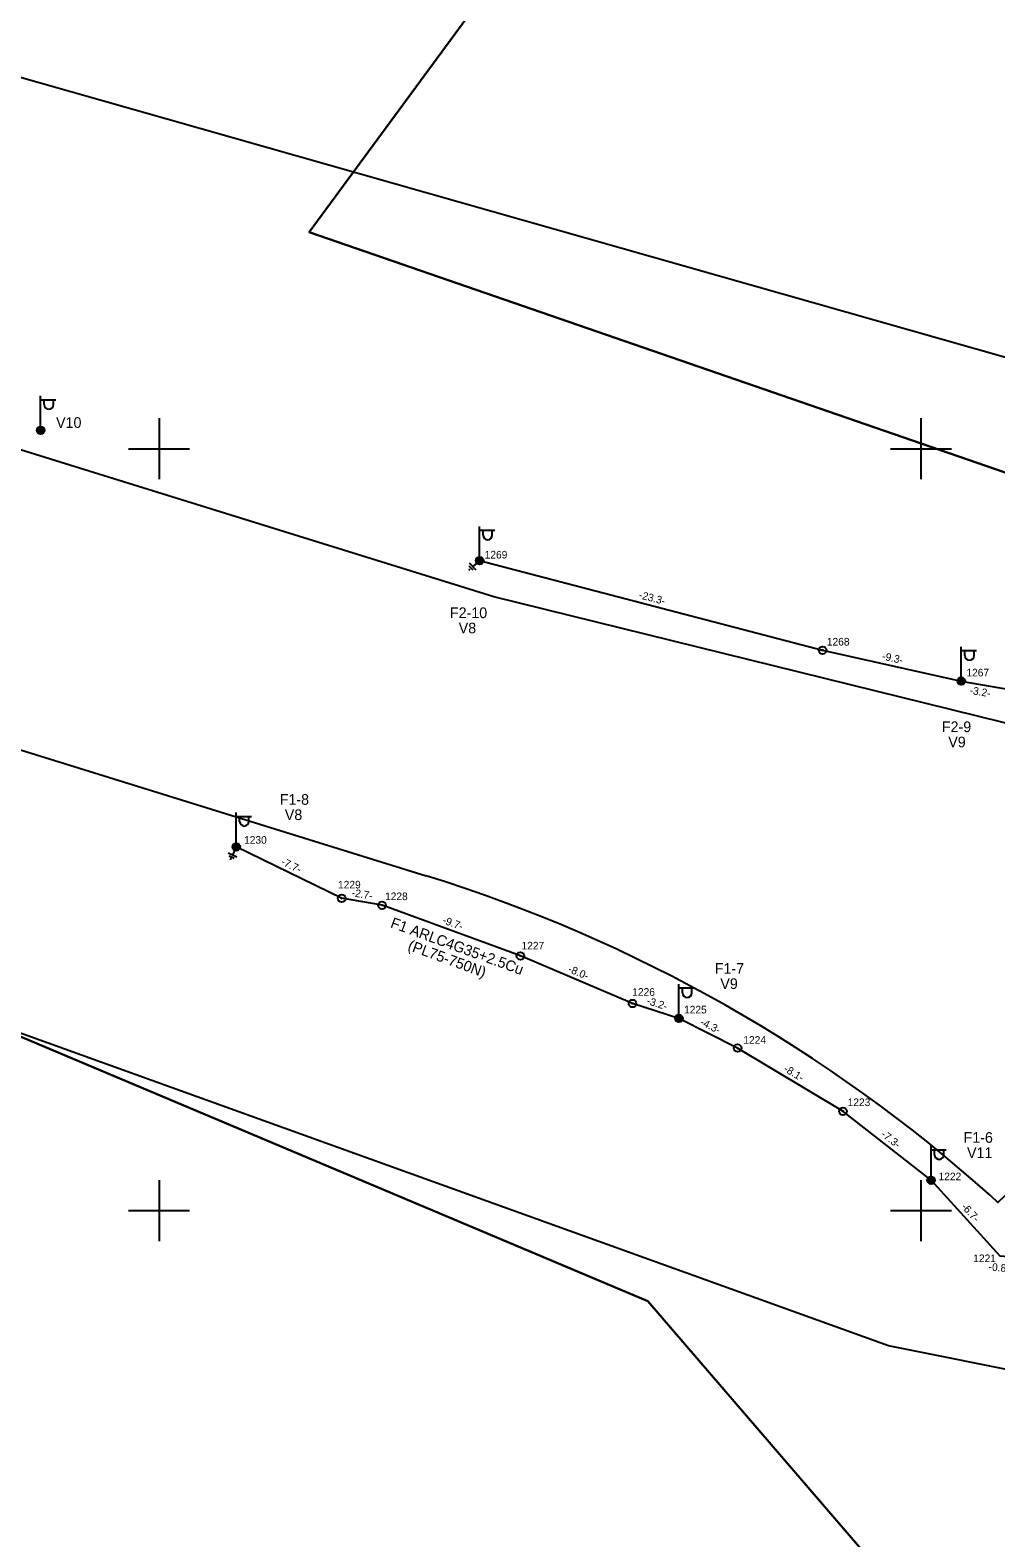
# Model space of a CAD drawing. Extents: x 528816 to 533196, y 6574767 to 6575847.
# Drawn here: x 532791.5 to 532854.9, y 6575078.5 to 6575177.5 of the extents above; entities that cross this region are included whole.
import ezdxf

# ---------------------------------------------------------------- set-up
doc = ezdxf.new("R2010")
doc.units = 0
for name, color, linetype in [('JOONSIDE', 7, 'Continuous'), ('KOORDPUNKT', 7, 'Continuous'), ('MOOTPIIR', 7, 'Continuous'), ('MPKAABEL', 7, 'Continuous'), ('PIIR', 7, 'Continuous'), ('POST', 7, 'Continuous'), ('TEE', 7, 'Continuous'), ('VORK', 7, 'Continuous')]:
    doc.layers.add(name, color=color, linetype=linetype)

msp = doc.modelspace()

# ---------------------------------------------------------------- linework, layer by layer
at = {"layer": 'KOORDPUNKT'}
for centre, radius in [((532821.032, 6575142.656), 0.25), ((532821.032, 6575142.656), 0.025), ((532821.032, 6575142.656), 0.0221), ((532821.032, 6575142.656), 0.0191), ((532821.032, 6575142.656), 0.0161), ((532821.032, 6575142.656), 0.0132), ((532821.032, 6575142.656), 0.0102), ((532821.032, 6575142.656), 0.00726), ((532821.032, 6575142.656), 0.0043), ((532843.545, 6575136.776), 0.25), ((532843.545, 6575136.776), 0.025), ((532843.545, 6575136.776), 0.0221), ((532843.545, 6575136.776), 0.0191), ((532843.545, 6575136.776), 0.0161), ((532843.545, 6575136.776), 0.0132), ((532843.545, 6575136.776), 0.0102), ((532843.545, 6575136.776), 0.00726), ((532843.545, 6575136.776), 0.0043), ((532852.647, 6575134.75), 0.25), ((532852.647, 6575134.75), 0.025), ((532852.647, 6575134.75), 0.0221), ((532852.647, 6575134.75), 0.0191), ((532852.647, 6575134.75), 0.0161), ((532852.647, 6575134.75), 0.0132), ((532852.647, 6575134.75), 0.0102), ((532852.647, 6575134.75), 0.00726), ((532852.647, 6575134.75), 0.0043), ((532805.061, 6575123.869), 0.25), ((532805.061, 6575123.869), 0.025), ((532805.061, 6575123.869), 0.0221), ((532805.061, 6575123.869), 0.0191), ((532805.061, 6575123.869), 0.0161), ((532805.061, 6575123.869), 0.0132), ((532805.061, 6575123.869), 0.0102), ((532805.061, 6575123.869), 0.00726), ((532805.061, 6575123.869), 0.0043), ((532811.983, 6575120.496), 0.25), ((532811.983, 6575120.496), 0.025), ((532811.983, 6575120.496), 0.0221), ((532811.983, 6575120.496), 0.0191), ((532811.983, 6575120.496), 0.0161), ((532811.983, 6575120.496), 0.0132), ((532811.983, 6575120.496), 0.0102), ((532811.983, 6575120.496), 0.00726), ((532811.983, 6575120.496), 0.0043), ((532814.633, 6575120.04), 0.25), ((532814.633, 6575120.04), 0.025), ((532814.633, 6575120.04), 0.0221), ((532814.633, 6575120.04), 0.0191), ((532814.633, 6575120.04), 0.0161), ((532814.633, 6575120.04), 0.0132), ((532814.633, 6575120.04), 0.0102), ((532814.633, 6575120.04), 0.00726), ((532814.633, 6575120.04), 0.0043), ((532823.717, 6575116.719), 0.25), ((532823.717, 6575116.719), 0.025), ((532823.717, 6575116.719), 0.0221), ((532823.717, 6575116.719), 0.0191), ((532823.717, 6575116.719), 0.0161), ((532823.717, 6575116.719), 0.0132), ((532823.717, 6575116.719), 0.0102), ((532823.717, 6575116.719), 0.00726), ((532823.717, 6575116.719), 0.0043), ((532831.069, 6575113.594), 0.25), ((532831.069, 6575113.594), 0.025), ((532831.069, 6575113.594), 0.0221), ((532831.069, 6575113.594), 0.0191), ((532831.069, 6575113.594), 0.0161), ((532831.069, 6575113.594), 0.0132), ((532831.069, 6575113.594), 0.0102), ((532831.069, 6575113.594), 0.00726), ((532831.069, 6575113.594), 0.0043), ((532834.116, 6575112.619), 0.25), ((532834.116, 6575112.619), 0.025), ((532834.116, 6575112.619), 0.0221), ((532834.116, 6575112.619), 0.0191), ((532834.116, 6575112.619), 0.0161), ((532834.116, 6575112.619), 0.0132), ((532834.116, 6575112.619), 0.0102), ((532834.116, 6575112.619), 0.00726), ((532834.116, 6575112.619), 0.0043), ((532837.966, 6575110.67), 0.25), ((532837.966, 6575110.67), 0.025), ((532837.966, 6575110.67), 0.0221), ((532837.966, 6575110.67), 0.0191), ((532837.966, 6575110.67), 0.0161), ((532837.966, 6575110.67), 0.0132), ((532837.966, 6575110.67), 0.0102), ((532837.966, 6575110.67), 0.00726), ((532837.966, 6575110.67), 0.0043), ((532844.881, 6575106.526), 0.25), ((532844.881, 6575106.526), 0.025), ((532844.881, 6575106.526), 0.0221), ((532844.881, 6575106.526), 0.0191), ((532844.881, 6575106.526), 0.0161), ((532844.881, 6575106.526), 0.0132), ((532844.881, 6575106.526), 0.0102), ((532844.881, 6575106.526), 0.00726), ((532844.881, 6575106.526), 0.0043), ((532850.667, 6575101.995), 0.25), ((532850.667, 6575101.995), 0.025), ((532850.667, 6575101.995), 0.0221), ((532850.667, 6575101.995), 0.0191), ((532850.667, 6575101.995), 0.0161), ((532850.667, 6575101.995), 0.0132), ((532850.667, 6575101.995), 0.0102), ((532850.667, 6575101.995), 0.00726), ((532850.667, 6575101.995), 0.0043)]:
    msp.add_circle(centre, radius, dxfattribs=at)
at = {"layer": 'MOOTPIIR'}
msp.add_lwpolyline([(532734.763, 6575190.351), (532974.53, 6575122.186), (532997.411, 6575124.093), (533003.131, 6575146.973), (532931.63, 6575227.055), (532866.802, 6575214.661), (532836.295, 6575249.935), (532910.656, 6575271.862), (532960.23, 6575261.375), (533047.938, 6575137.44), (533039.358, 6575100.259), (533162.763, 6575091.564), (533193.521, 6575061.912), (533196.177, 6575045.98), (532976, 6575065.453), (532847.876, 6575091.122), (532688.11, 6575148.656)], dxfattribs=at)
at = {"layer": 'MPKAABEL'}
for points in [[(532820.406, 6575142.023), (532820.339, 6575142.097)], [(532820.607, 6575142.024), (532820.36, 6575142.297)], [(532820.808, 6575142.025), (532820.382, 6575142.497)], [(532820.847, 6575142.488), (532820.595, 6575142.261)], [(532821.032, 6575142.656), (532843.545, 6575136.776), (532852.647, 6575134.75), (532855.818, 6575134.207), (532866.569, 6575131.584), (532884.047, 6575126.491), (532893.783, 6575123.748), (532907.021, 6575119.623), (532915.186, 6575117.182), (532917.054, 6575116.902), (532926.903, 6575114.207)], [(532821.032, 6575142.656), (532843.545, 6575136.776), (532852.647, 6575134.75), (532855.818, 6575134.207), (532866.569, 6575131.584), (532884.047, 6575126.491), (532893.783, 6575123.748), (532907.021, 6575119.623), (532915.186, 6575117.182), (532917.054, 6575116.902), (532926.903, 6575114.207)], [(532805.111, 6575123.201), (532804.531, 6575123.46)], [(532804.928, 6575123.119), (532804.592, 6575123.269)], [(532804.744, 6575123.036), (532804.653, 6575123.077)], [(532804.959, 6575123.64), (532804.821, 6575123.331)], [(532855.194, 6575097.016), (532850.667, 6575101.995), (532844.881, 6575106.526), (532837.966, 6575110.67), (532834.116, 6575112.619), (532831.069, 6575113.594), (532823.717, 6575116.719), (532814.633, 6575120.04), (532811.983, 6575120.496), (532805.061, 6575123.869)], [(532855.972, 6575096.944), (532855.194, 6575097.016), (532850.667, 6575101.995), (532844.881, 6575106.526), (532837.966, 6575110.67), (532834.116, 6575112.619), (532831.069, 6575113.594), (532823.717, 6575116.719), (532814.633, 6575120.04), (532811.983, 6575120.496), (532805.061, 6575123.869)]]:
    msp.add_lwpolyline(points, dxfattribs=at)
at = {"layer": 'PIIR'}
for points in [[(532840.96, 6575206.52), (532809.85, 6575164.21), (532884.74, 6575138.35), (532933.71, 6575143.18), (532961.27, 6575180.53), (532953.02, 6575222.83), (532915.66, 6575247.24), (532873.19, 6575239.07)], [(532840.96, 6575206.52), (532809.85, 6575164.21), (532884.74, 6575138.35), (532933.71, 6575143.18), (532961.27, 6575180.53), (532953.02, 6575222.83), (532915.66, 6575247.24), (532873.19, 6575239.07)], [(532840.96, 6575206.52), (532873.19, 6575239.07), (532915.66, 6575247.24), (532953.02, 6575222.83), (532961.27, 6575180.53), (532933.71, 6575143.18), (532884.74, 6575138.35), (532809.85, 6575164.21)], [(532832.08, 6575094.06), (532777.84, 6575116.93), (532754.77, 6575080.46), (532751.35, 6575038.53), (532775.62, 6575007.48), (532809.74, 6574999.83), (532835.84, 6575009.83), (532852.03, 6575038.83), (532850.01, 6575073.22)], [(532832.08, 6575094.06), (532777.84, 6575116.93), (532754.77, 6575080.46), (532751.35, 6575038.53), (532775.62, 6575007.48), (532809.74, 6574999.83), (532835.84, 6575009.83), (532852.03, 6575038.83), (532850.01, 6575073.22)], [(532832.08, 6575094.06), (532850.01, 6575073.22), (532852.03, 6575038.83), (532835.84, 6575009.83), (532809.74, 6574999.83), (532775.62, 6575007.48), (532751.35, 6575038.53), (532754.77, 6575080.46), (532777.84, 6575116.93)]]:
    msp.add_lwpolyline(points, close=True, dxfattribs=at)
at = {"layer": 'POST'}
for p, q in [((532792.227, 6575151.463), (532792.227, 6575153.463)), ((532792.227, 6575153.213), (532793.227, 6575153.213)), ((532792.454, 6575152.892), (532792.454, 6575153.213)), ((532793.066, 6575152.892), (532793.066, 6575153.213)), ((532792.227, 6575151.213), (532792.227, 6575151.213)), ((532821.032, 6575142.906), (532821.032, 6575144.906)), ((532821.032, 6575144.656), (532822.032, 6575144.656)), ((532821.259, 6575144.335), (532821.259, 6575144.656)), ((532821.871, 6575144.335), (532821.871, 6575144.656)), ((532821.032, 6575142.656), (532821.032, 6575142.656)), ((532852.647, 6575135), (532852.647, 6575137)), ((532852.647, 6575136.75), (532853.647, 6575136.75)), ((532852.874, 6575136.429), (532852.874, 6575136.75)), ((532853.486, 6575136.429), (532853.486, 6575136.75)), ((532852.647, 6575134.75), (532852.647, 6575134.75)), ((532805.061, 6575124.119), (532805.061, 6575126.119)), ((532805.061, 6575125.869), (532806.061, 6575125.869)), ((532805.288, 6575125.548), (532805.288, 6575125.869)), ((532805.9, 6575125.548), (532805.9, 6575125.869)), ((532805.061, 6575123.869), (532805.061, 6575123.869)), ((532834.116, 6575112.869), (532834.116, 6575114.869)), ((532834.116, 6575114.619), (532835.116, 6575114.619)), ((532834.343, 6575114.298), (532834.343, 6575114.619)), ((532834.956, 6575114.298), (532834.956, 6575114.619)), ((532834.116, 6575112.619), (532834.116, 6575112.619)), ((532850.667, 6575102.245), (532850.667, 6575104.245)), ((532850.667, 6575103.995), (532851.667, 6575103.995)), ((532850.894, 6575103.674), (532850.894, 6575103.995)), ((532851.506, 6575103.674), (532851.506, 6575103.995)), ((532850.667, 6575101.995), (532850.667, 6575101.995))]:
    msp.add_line(p, q, dxfattribs=at)
for centre, radius in [((532792.227, 6575151.213), 0.25), ((532792.227, 6575151.213), 0.225), ((532792.227, 6575151.213), 0.2), ((532792.227, 6575151.213), 0.175), ((532792.227, 6575151.213), 0.15), ((532792.227, 6575151.213), 0.125), ((532792.227, 6575151.213), 0.1), ((532792.227, 6575151.213), 0.075), ((532792.227, 6575151.213), 0.05), ((532792.227, 6575151.213), 0.025), ((532821.032, 6575142.656), 0.25), ((532821.032, 6575142.656), 0.225), ((532821.032, 6575142.656), 0.2), ((532821.032, 6575142.656), 0.175), ((532821.032, 6575142.656), 0.15), ((532821.032, 6575142.656), 0.125), ((532821.032, 6575142.656), 0.1), ((532821.032, 6575142.656), 0.075), ((532821.032, 6575142.656), 0.05), ((532821.032, 6575142.656), 0.025), ((532852.647, 6575134.75), 0.25), ((532852.647, 6575134.75), 0.225), ((532852.647, 6575134.75), 0.2), ((532852.647, 6575134.75), 0.175), ((532852.647, 6575134.75), 0.15), ((532852.647, 6575134.75), 0.125), ((532852.647, 6575134.75), 0.1), ((532852.647, 6575134.75), 0.075), ((532852.647, 6575134.75), 0.05), ((532852.647, 6575134.75), 0.025), ((532805.061, 6575123.869), 0.25), ((532805.061, 6575123.869), 0.225), ((532805.061, 6575123.869), 0.2), ((532805.061, 6575123.869), 0.175), ((532805.061, 6575123.869), 0.15), ((532805.061, 6575123.869), 0.125), ((532805.061, 6575123.869), 0.1), ((532805.061, 6575123.869), 0.075), ((532805.061, 6575123.869), 0.05), ((532805.061, 6575123.869), 0.025), ((532834.116, 6575112.619), 0.25), ((532834.116, 6575112.619), 0.225), ((532834.116, 6575112.619), 0.2), ((532834.116, 6575112.619), 0.175), ((532834.116, 6575112.619), 0.15), ((532834.116, 6575112.619), 0.125), ((532834.116, 6575112.619), 0.1), ((532834.116, 6575112.619), 0.075), ((532834.116, 6575112.619), 0.05), ((532834.116, 6575112.619), 0.025), ((532850.667, 6575101.995), 0.25), ((532850.667, 6575101.995), 0.225), ((532850.667, 6575101.995), 0.2), ((532850.667, 6575101.995), 0.175), ((532850.667, 6575101.995), 0.15), ((532850.667, 6575101.995), 0.125), ((532850.667, 6575101.995), 0.1), ((532850.667, 6575101.995), 0.075), ((532850.667, 6575101.995), 0.05), ((532850.667, 6575101.995), 0.025)]:
    msp.add_circle(centre, radius, dxfattribs=at)
for centre in [(532792.76, 6575152.892), (532821.565, 6575144.335), (532853.18, 6575136.429), (532805.594, 6575125.548), (532834.65, 6575114.298), (532851.2, 6575103.674)]:
    msp.add_arc(centre, 0.306, 180, 0, dxfattribs=at)
at = {"layer": 'TEE'}
for points in [[(532875.433, 6575127.09), (532821.967, 6575140.281), (532708.396, 6575175.535)], [(532706.925, 6575156.307), (532817.525, 6575121.975)], [(532854.569, 6575100.986), (532855.049, 6575100.532), (532862.801, 6575107.921)]]:
    msp.add_lwpolyline(points, dxfattribs=at)
msp.add_arc((532787.88, 6575026.471), 100, 48.17256, 72.75518, dxfattribs=at)
at = {"layer": 'VORK'}
for p, q in [((532800, 6575152), (532800, 6575148)), ((532850, 6575152), (532850, 6575148)), ((532798, 6575150), (532802, 6575150)), ((532848, 6575150), (532852, 6575150)), ((532800, 6575102), (532800, 6575098)), ((532850, 6575102), (532850, 6575098)), ((532798, 6575100), (532802, 6575100)), ((532848, 6575100), (532852, 6575100))]:
    msp.add_line(p, q, dxfattribs=at)

# ---------------------------------------------------------------- texts
at = {"layer": 'JOONSIDE'}
for s, rotation, p in [('-23.3-', 345.36234, (532831.457, 6575140.192)), ('-9.3-', 347.4482, (532847.418, 6575136.17)), ('-3.2-', 350.29173, (532853.17, 6575133.924)), ('-7.7-', 334.02398, (532807.957, 6575122.735)), ('-2.7-', 350.23642, (532812.611, 6575120.642)), ('-9.7-', 339.9182, (532818.556, 6575118.872)), ('-8.0-', 336.97187, (532826.801, 6575115.68)), ('-3.2-', 342.25874, (532831.955, 6575113.573)), ('-4.3-', 333.14693, (532835.463, 6575112.218)), ('-8.1-', 329.06672, (532840.952, 6575109.172)), ('-7.3-', 321.93254, (532847.338, 6575104.919)), ('-6.7-', 312.2809, (532852.611, 6575100.228)), ('-0.8-', 354.72794, (532854.427, 6575096.082))]:
    msp.add_text(s, height=0.5, rotation=rotation, dxfattribs=at).set_placement(p)
at = {"layer": 'KOORDPUNKT'}
for s, p in [('1269', (532821.369, 6575142.796)), ('1268', (532843.826, 6575137.085)), ('1267', (532852.984, 6575135.059)), ('1230', (532805.581, 6575124.079)), ('1229', (532811.744, 6575121.142)), ('1228', (532814.83, 6575120.377)), ('1227', (532823.787, 6575117.14)), ('1226', (532831.055, 6575114.1)), ('1225', (532834.454, 6575112.942)), ('1224', (532838.345, 6575110.951)), ('1223', (532845.19, 6575106.863)), ('1222', (532851.159, 6575101.995)), ('1221', (532853.435, 6575096.622))]:
    msp.add_text(s, height=0.5, dxfattribs=at).set_placement(p)
at = {"layer": 'MPKAABEL'}
for s, p in [('F1 ARLC4G35+2.5Cu', (532815.135, 6575118.608)), ('(PL75-750N)', (532816.272, 6575117.128))]:
    msp.add_text(s, height=0.7, rotation=339.9182, dxfattribs=at).set_placement(p)
at = {"layer": 'POST'}
for s, p in [('V10', (532793.239, 6575151.368)), ('F2-10', (532819.087, 6575138.885)), ('V8', (532819.664, 6575137.885)), ('F2-9', (532851.374, 6575131.405)), ('V9', (532851.794, 6575130.405)), ('F1-8', (532807.918, 6575126.634)), ('V8', (532808.251, 6575125.634)), ('F1-7', (532836.467, 6575115.543)), ('V9', (532836.834, 6575114.543)), ('F1-6', (532852.798, 6575104.452)), ('V11', (532853.025, 6575103.452))]:
    msp.add_text(s, height=0.7, dxfattribs=at).set_placement(p)

doc.saveas('drawing.dxf')
